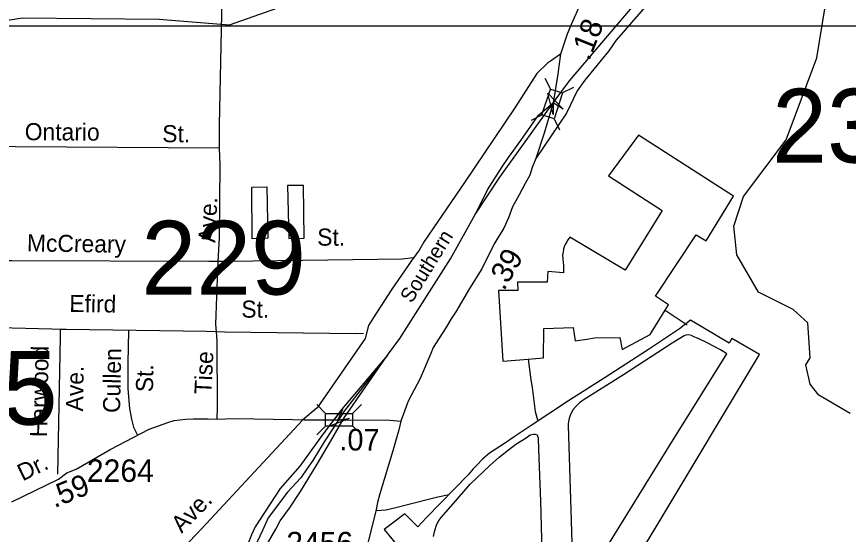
# Model space of a CAD drawing. Extents: x 1547597 to 1699558, y 810033 to 920809.
# Drawn here: x 1635027 to 1639651, y 871921 to 874800 of the extents above; entities that cross this region are included whole.
import ezdxf

# ---------------------------------------------------------------- set-up
doc = ezdxf.new("R2010")
doc.units = 0
for name, color, linetype in [('Exist Aviation Commercial or Municipal Perimeter Paved', 7, 'Continuous'), ('Exist Cultural Warehouse Building Footprint', 7, 'Continuous'), ('Exist Hydrographic Creek Single Shore', 7, 'Continuous'), ('Exist Railroad Mainline', 7, 'Continuous'), ('Exist Railroad Mainline Label', 7, 'Continuous'), ('Exist Railroad Siding', 7, 'Continuous'), ('Exist Road Non-System Type 51', 7, 'Continuous'), ('Exist Road Non-System Type 51 Label', 7, 'Continuous'), ('Exist Road Secondary Mileage Hundredths English Label', 7, 'Continuous'), ('Exist Road Secondary Structure Standard Bridge Attributed CELL', 7, 'Continuous'), ('Exist Road Secondary Structure Standard Bridge CELL', 7, 'Continuous'), ('Exist Road Secondary Structure Standard Bridge Number Label', 7, 'Continuous'), ('Exist Road Secondary Type 51 Attributed', 7, 'Continuous'), ('Exist Road Secondary Type 51 Label', 7, 'Continuous'), ('Exist Road Secondary Type 51 Number Label', 7, 'Continuous'), ('Exist Road Secondary Type 51 Undivided 4 Lane Attributed', 7, 'Continuous'), ('Map Preparation Inset Cut Line', 7, 'Continuous')]:
    doc.layers.add(name, color=color, linetype=linetype)

msp = doc.modelspace()

# ---------------------------------------------------------------- linework, layer by layer
at = {"layer": 'Exist Aviation Commercial or Municipal Perimeter Paved'}
for points in [[(1638224.8, 871373.4), (1638588, 871971.5), (1639156.4, 872920.5), (1639003.7, 873010.9), (1638988.8, 872983.8), (1638773.3, 873112.2), (1638712.2, 873063.4), (1638539.8, 872948.9), (1638292.4, 872789.8), (1638099.8, 872667.7), (1637886.8, 872525.9), (1637793.5, 872463.8), (1637738.7, 872426.9), (1637655.6, 872372.5), (1637616.9, 872339.3), (1637586.2, 872305.9), (1637565.8, 872284.3), (1637537.1, 872250.9), (1637306.1, 872015.4), (1637257, 871962.4), (1637185.7, 872034.3), (1637070.6, 871948.2), (1637325.1, 871637.2)], [(1638211.7, 871693.6), (1638677.1, 872446), (1638974.4, 872925.2), (1638939.6, 872947.1), (1638865.3, 872985.1), (1638811.8, 873011.8), (1638791.8, 873020.2), (1638777.9, 873026.3), (1638762, 873030.6), (1638747.9, 873028.7), (1638737.9, 873024.9), (1638671.4, 872984), (1638400.7, 872808.2), (1638182.6, 872671.6), (1638156.4, 872652.5), (1638136.2, 872632.5), (1638120.8, 872614.6), (1638111.5, 872598.8), (1638104.3, 872581.9), (1638098.8, 872565), (1638094.8, 872549.1), (1638092.5, 872533.1), (1638092.6, 872525.7), (1638110.4, 871997.1), (1638123.6, 871554.9)], [(1637344, 871908.6), (1637352.7, 871942.4), (1637361.3, 871972.3), (1637369.7, 871992.1), (1637386.2, 872013.8), (1637453.7, 872090.5), (1637548, 872200.6), (1637658.2, 872304.4), (1637709.2, 872349.4), (1637762, 872390.4), (1637802.7, 872421.6), (1637859.5, 872458.4), (1637881.8, 872474), (1637899.9, 872477.6), (1637909.9, 872477.4), (1637918.2, 872474.4)], [(1637918.2, 872474.4), (1637921.7, 872471), (1637923.1, 872467.7), (1637925.5, 872457.7), (1637928.3, 872391.8), (1637940.1, 872105.6), (1637945.8, 871825.7)]]:
    msp.add_lwpolyline(points, dxfattribs=at)
at = {"layer": 'Exist Cultural Warehouse Building Footprint'}
for points in [[(1636533.6, 873860.2), (1636540.5, 873566.9), (1636626.2, 873568.6), (1636621, 873861.9)], [(1636418, 873854.2), (1636423.1, 873567.7), (1636335.7, 873564.3), (1636334, 873852.4)]]:
    msp.add_lwpolyline(points, close=True, dxfattribs=at)
at = {"layer": 'Exist Hydrographic Creek Single Shore'}
for points in [[(1637555, 875663), (1637345.9, 875598.3), (1636992, 875260.8), (1636477.9, 874847.7), (1636209.1, 874752.9), (1635820.1, 874785.2), (1635059.9, 874791.2), (1634445.8, 874694.9), (1633984.9, 874751.1), (1633752.9, 874870.8), (1633612.9, 875050.4), (1633439.9, 875228), (1633314.9, 875263.3), (1633067.7, 875330.3), (1632764.1, 875492.4), (1632727, 875683.3), (1632583.3, 875802.3), (1632149.7, 875881.7), (1632139.8, 876231.3), (1631789.5, 876672.4), (1631497.3, 876877.1), (1631309.4, 877090.2), (1631142.9, 877286.8), (1631006.9, 877496.4)], [(1639660.9, 872593.5), (1639487, 872695.6), (1639438, 872755.7), (1639414, 872864.5), (1639439, 872903.3), (1639424.9, 873097.3), (1639343, 873171.2), (1639152, 873267), (1639030, 873476.3), (1639014.9, 873634.1), (1639067, 873800.4), (1639304, 874114.2), (1639476, 874570.2), (1639521, 874854.9)]]:
    msp.add_lwpolyline(points, dxfattribs=at)
at = {"layer": 'Exist Railroad Mainline'}
msp.add_line((1636848.7, 872568.8), (1637088, 872918.2), dxfattribs=at)
for points in [[(1638009.9, 874321.1), (1638100.6, 874443.9), (1638470.6, 874879.2)], [(1637576.9, 873699.7), (1637712.8, 873907.2), (1638009.9, 874321.1)], [(1637088, 872918.2), (1637157.5, 873009.6), (1637296.4, 873228.9), (1637439.2, 873452.3), (1637576.9, 873699.7)], [(1635955.1, 869614.1), (1635963, 869657.6), (1636010.9, 870005.8), (1636061.3, 870306.4), (1636107.1, 870599.3), (1636153.3, 870845.2), (1636199.1, 871109.6), (1636247.8, 871359.1), (1636284.6, 871508), (1636302.8, 871575.8), (1636367.6, 871746.5), (1636383.9, 871790.4), (1636426.9, 871879.7), (1636468.5, 871950.1), (1636492.7, 871996.1), (1636544.2, 872067.1), (1636604.5, 872158.8), (1636698.4, 872311.6), (1636771.1, 872437.8), (1636848.7, 872568.8)]]:
    msp.add_lwpolyline(points, dxfattribs=at)
at = {"layer": 'Exist Railroad Siding'}
for points in [[(1637576.9, 873699.7), (1637620.3, 873786), (1637645.4, 873837.6), (1637726, 873964), (1637761.1, 874017.3), (1637829.1, 874112), (1637928, 874252.1), (1638009.9, 874321.1)], [(1637088, 872918.2), (1636834.2, 872617.3), (1636759, 872517.8), (1636715.4, 872459.6), (1636601.5, 872299.5), (1636492.4, 872175.7), (1636353.5, 871962.8), (1636332.6, 871917.9), (1636313.2, 871867), (1636289, 871784.5)], [(1637088, 872918.2), (1636848.7, 872605.2), (1636783.3, 872505.5), (1636737.2, 872435.3), (1636674.2, 872331), (1636641.9, 872287.6), (1636606.8, 872234.2), (1636533.6, 872156.3), (1636424.5, 872013.2), (1636393.2, 871942.2), (1636349.6, 871847.5), (1636313.2, 871779.6)]]:
    msp.add_lwpolyline(points, dxfattribs=at)
at = {"layer": 'Exist Road Non-System Type 51'}
msp.add_line((1638632.3, 873167.1), (1638754.7, 873086.6), dxfattribs=at)
for points in [[(1639421.9, 875706), (1639363.9, 875678), (1639337.8, 875666.4), (1639281.7, 875628), (1639148.3, 875519.3), (1639049, 875441.7), (1638971.4, 875379.6), (1638670.5, 875028.8), (1638360.3, 874669.9), (1638319.9, 874610.3), (1638275.6, 874558.4), (1638235.2, 874508.5), (1638185.3, 874446.7), (1638142.5, 874387.2), (1638083.1, 874263.6), (1637912.8, 874012.1)], [(1636168.9, 875160.9), (1636172.1, 875078.4), (1636153.4, 874198.1), (1636153.4, 874067.8)], [(1638050, 874590.8), (1637994.4, 874551.7), (1637978, 874541.4), (1637919.7, 874483.3), (1637795.9, 874293.8), (1637516.1, 873877.8), (1637293.3, 873549.2), (1637264.7, 873501.7)], [(1638632.3, 873167.1), (1638650.9, 873196.8), (1638577.9, 873245.5), (1638805.3, 873586.4), (1638860.3, 873552.7), (1639012, 873801.4), (1638483.6, 874141.5), (1638316.7, 873914.4), (1638615.8, 873721.2), (1638410.5, 873390.1), (1638101.5, 873573.5), (1638087.8, 873552.4), (1638085.7, 873548.4), (1638079.5, 873538.6), (1638073.3, 873524.7), (1638066.9, 873508.8), (1638064.6, 873490.8), (1638062.2, 873472.9), (1638063.8, 873452.8), (1638065.4, 873434.8), (1638067.1, 873416.7), (1638066.6, 873396.7), (1638066.6, 873375.7), (1637980.7, 873382.1), (1637976.5, 873324.1), (1637810.6, 873322.9), (1637812.5, 873276.8), (1637706.4, 873277.4), (1637730.8, 872883.5), (1637870.3, 872894.4)], [(1636153.4, 874067.8), (1635021.7, 874075.2), (1634956.4, 874078.3)], [(1636153.4, 874067.8), (1636156.3, 873975.7), (1636153.4, 873570.7), (1636145.9, 873439.1)], [(1637264.7, 873501.7), (1637219.9, 873440.4), (1637113.6, 873283.9), (1637011.4, 873127.4), (1636983.8, 873081.6)], [(1636145.9, 873439.1), (1636095, 873438.5), (1634999.9, 873442), (1634950.7, 873442.4)], [(1637231.9, 873458.1), (1637171.1, 873452.2), (1636205.1, 873438.9), (1636145.9, 873439.1)], [(1636145.9, 873439.1), (1636144.3, 873393.7), (1636132.6, 873090.1), (1636136.7, 873046.9)], [(1637870.3, 872894.4), (1637956.7, 872902.5), (1637957.5, 873066.4), (1638121.5, 873071.6), (1638131.2, 872997.6), (1638197.2, 873006.9), (1638238.9, 873013), (1638381.1, 873016.5), (1638392.9, 872948.5), (1638549.1, 873031.7), (1638632.3, 873167.1)], [(1636983.8, 873081.6), (1636964.5, 873009.3), (1636697.2, 872625.3), (1636617.6, 872557.8)], [(1635269.9, 873060.8), (1635223.3, 873061.1), (1635001.5, 873068.4), (1634946.9, 873068.6)], [(1635269.9, 873060.8), (1635268.6, 873018.6), (1635253.5, 872255.5)], [(1636136.7, 873046.9), (1636083.1, 873049.2), (1635303.3, 873060.1), (1635269.9, 873060.8)], [(1635649, 873055.3), (1635646.1, 872872.5), (1635646.1, 872729.9), (1635654.7, 872621.6), (1635666.1, 872561.7), (1635677.5, 872516.1), (1635699.4, 872472.1)], [(1636136.7, 873046.9), (1636140.3, 872996.4), (1636141, 872628.6), (1636140.4, 872561.5)], [(1636954.7, 873037.2), (1636912.3, 873036.6), (1636182.9, 873045.8), (1636136.7, 873046.9)], [(1637870.3, 872894.4), (1637886, 872780.1), (1637893.2, 872737.9), (1637901.7, 872663.7), (1637910.4, 872603.5), (1637923.5, 872557.2)], [(1636617.6, 872557.8), (1636056.9, 871954), (1635680.5, 871555.9), (1635409, 871259.1)], [(1637430.8, 872141), (1637368.5, 872128.2), (1637199.5, 872085.6), (1637135.1, 872068.9), (1637079, 872055), (1637027.7, 872051.3)]]:
    msp.add_lwpolyline(points, dxfattribs=at)
at = {"layer": 'Exist Road Secondary Structure Standard Bridge Attributed CELL'}
for points in [[(1638009.4, 874256.1), (1637980.7, 874374.6), (1638064.8, 874286.3), (1638009.9, 874321.1)], [(1636876.3, 872564.5), (1636762.4, 872521.1), (1636839.3, 872615.7), (1636811.8, 872556.8)]]:
    msp.add_lwpolyline(points, close=True, dxfattribs=at)
at = {"layer": 'Exist Road Secondary Structure Standard Bridge CELL'}
for p, q in [((1637962.7, 874458.9), (1637994.1, 874397.4)), ((1638122.7, 874407), (1638061.3, 874375.6)), ((1637948.7, 874253.3), (1637887.3, 874221.9)), ((1638014.4, 874232), (1638045.7, 874170.6)), ((1636695.1, 872642.4), (1636743.9, 872593.7)), ((1636895, 872593.3), (1636943.8, 872642.1)), ((1636695.1, 872474.3), (1636743.9, 872523.1)), ((1636895, 872524.3), (1636943.8, 872475.5))]:
    msp.add_line(p, q, dxfattribs=at)
for points in [[(1638061.3, 874375.6), (1638014.7, 874231.9), (1637947.5, 874253.7), (1637994.1, 874397.4)], [(1636743.9, 872593.7), (1636895, 872593.7), (1636895, 872523.1), (1636743.9, 872523.1)]]:
    msp.add_lwpolyline(points, close=True, dxfattribs=at)
at = {"layer": 'Exist Road Secondary Type 51 Attributed'}
for points in [[(1635000.5, 872102.1), (1635259.6, 872227.2), (1635305.4, 872262.4), (1635358.3, 872284), (1635546.4, 872392.4), (1635764.5, 872506), (1635867.9, 872543), (1635902.6, 872553.2), (1635965.8, 872561.4), (1636010.7, 872563.4), (1636092.3, 872563.4), (1636137.2, 872561.4), (1636239.2, 872565.5), (1636561.5, 872559.4), (1636624.8, 872557.3), (1636718.6, 872557.3), (1636811.8, 872556.8)], [(1636811.8, 872556.8), (1637102.1, 872555.3), (1637163.3, 872551.2)]]:
    msp.add_lwpolyline(points, dxfattribs=at)
at = {"layer": 'Exist Road Secondary Type 51 Undivided 4 Lane Attributed'}
for points in [[(1638312.4, 875196.8), (1638203, 874976.1), (1638186.9, 874940.3), (1638158.2, 874865.1), (1638134.9, 874813.1), (1638117, 874773.7), (1638088.4, 874702), (1638050, 874590.8), (1638041.8, 874524.7), (1638036.5, 874479.9), (1638009.9, 874321.1)], [(1638009.9, 874321.1), (1637959.2, 874152.6), (1637912.8, 874012.1), (1637892.3, 873960.9), (1637879.4, 873919.3), (1637853.3, 873872.6), (1637820.9, 873809.3), (1637783.1, 873742.1), (1637762.1, 873681.1), (1637734.8, 873624.4), (1637682.3, 873536.1), (1637613.4, 873397.4), (1637544.5, 873288.1), (1637469.5, 873158.7), (1637443.1, 873119.1), (1637412.6, 873069.3), (1637341.8, 872960), (1637329.5, 872926.3), (1637270.2, 872786.8), (1637204.1, 872661.4), (1637163.3, 872551.2)], [(1637163.3, 872551.2), (1637151.1, 872502.2), (1637118.5, 872385.8), (1637045.7, 872146.5), (1637032.5, 872098.3), (1637025.6, 872058.4), (1636967.4, 871828), (1636880.2, 871496.5), (1636797.8, 871198.1), (1636689.1, 870812.2), (1636680.9, 870785.8), (1636621.1, 870607.7), (1636478.5, 870077.3), (1636375.2, 869684.4), (1636263.3, 869239.6), (1636238.4, 869143.9), (1636230, 869096), (1636215.5, 869044.1), (1636095.8, 868607.5), (1635990.8, 868160.3), (1635924.7, 867911.1), (1635898.2, 867816)]]:
    msp.add_lwpolyline(points, dxfattribs=at)
at = {"layer": 'Map Preparation Inset Cut Line'}
for points in [[(1633724, 874749.3), (1696240.1, 874749.3), (1696240.1, 917817.4), (1633724, 917817.4)], [(1694128.9, 831307.2), (1633724, 831307.2), (1633724, 874749.3), (1694128.9, 874749.3)]]:
    msp.add_lwpolyline(points, close=True, dxfattribs=at)

# ---------------------------------------------------------------- texts
at = {"layer": 'Exist Railroad Mainline Label'}
msp.add_text('Southern', height=82.02, rotation=58.2673, dxfattribs=at).set_placement((1637223.1, 873201.9))
at = {"layer": 'Exist Road Non-System Type 51 Label'}
for s, rotation, p in [('Ontario', 359.6248, (1635071.9, 874113.2)), ('St.', 359.6248, (1635836.4, 874102.1)), ('Ave.', 87.2138, (1636131.5, 873541.2)), ('McCreary', 359.2019, (1635084, 873494.6)), ('St.', 359.6248, (1636697.7, 873526.8)), ('Efird', 359.2019, (1635319.5, 873157.8)), ('St.', 359.6248, (1636276, 873126.3)), ('Harwood', 88.8655, (1635195.5, 872460.4)), ('Cullen', 88.8655, (1635602, 872595.3)), ('Tise', 87.2138, (1636109.7, 872697.7)), ('Ave.', 88.8655, (1635395.5, 872603.9)), ('St.', 88.8655, (1635784.9, 872710.9)), ('Ave.', 45.829, (1635944.5, 871923.2))]:
    msp.add_text(s, height=95, rotation=rotation, dxfattribs=at).set_placement(p)
at = {"layer": 'Exist Road Secondary Mileage Hundredths English Label'}
for s, rotation, p in [('.18', 68.2106, (1638209.7, 874549.8)), ('.39', 59.9787, (1637736.1, 873271.4)), ('.07', 359.6951, (1636821.1, 872387.6)), ('.59', 22.1665, (1635236.9, 872066.1))]:
    msp.add_text(s, height=120, rotation=rotation, dxfattribs=at).set_placement(p)
at = {"layer": 'Exist Road Secondary Structure Standard Bridge Number Label'}
for s, p in [('230', (1639227.1, 873988.8)), ('229', (1635720.5, 873254.4)), ('265', (1634339.8, 872530.7))]:
    msp.add_text(s, height=410.1, dxfattribs=at).set_placement(p)
at = {"layer": 'Exist Road Secondary Type 51 Label'}
msp.add_text('Dr.', height=95, rotation=25.9623, dxfattribs=at).set_placement((1635060.2, 872214.6))
at = {"layer": 'Exist Road Secondary Type 51 Number Label'}
for s, p in [('2264', (1635417.7, 872212.5)), ('2456', (1636526.1, 871809.7))]:
    msp.add_text(s, height=125, dxfattribs=at).set_placement(p)

doc.saveas('drawing.dxf')
